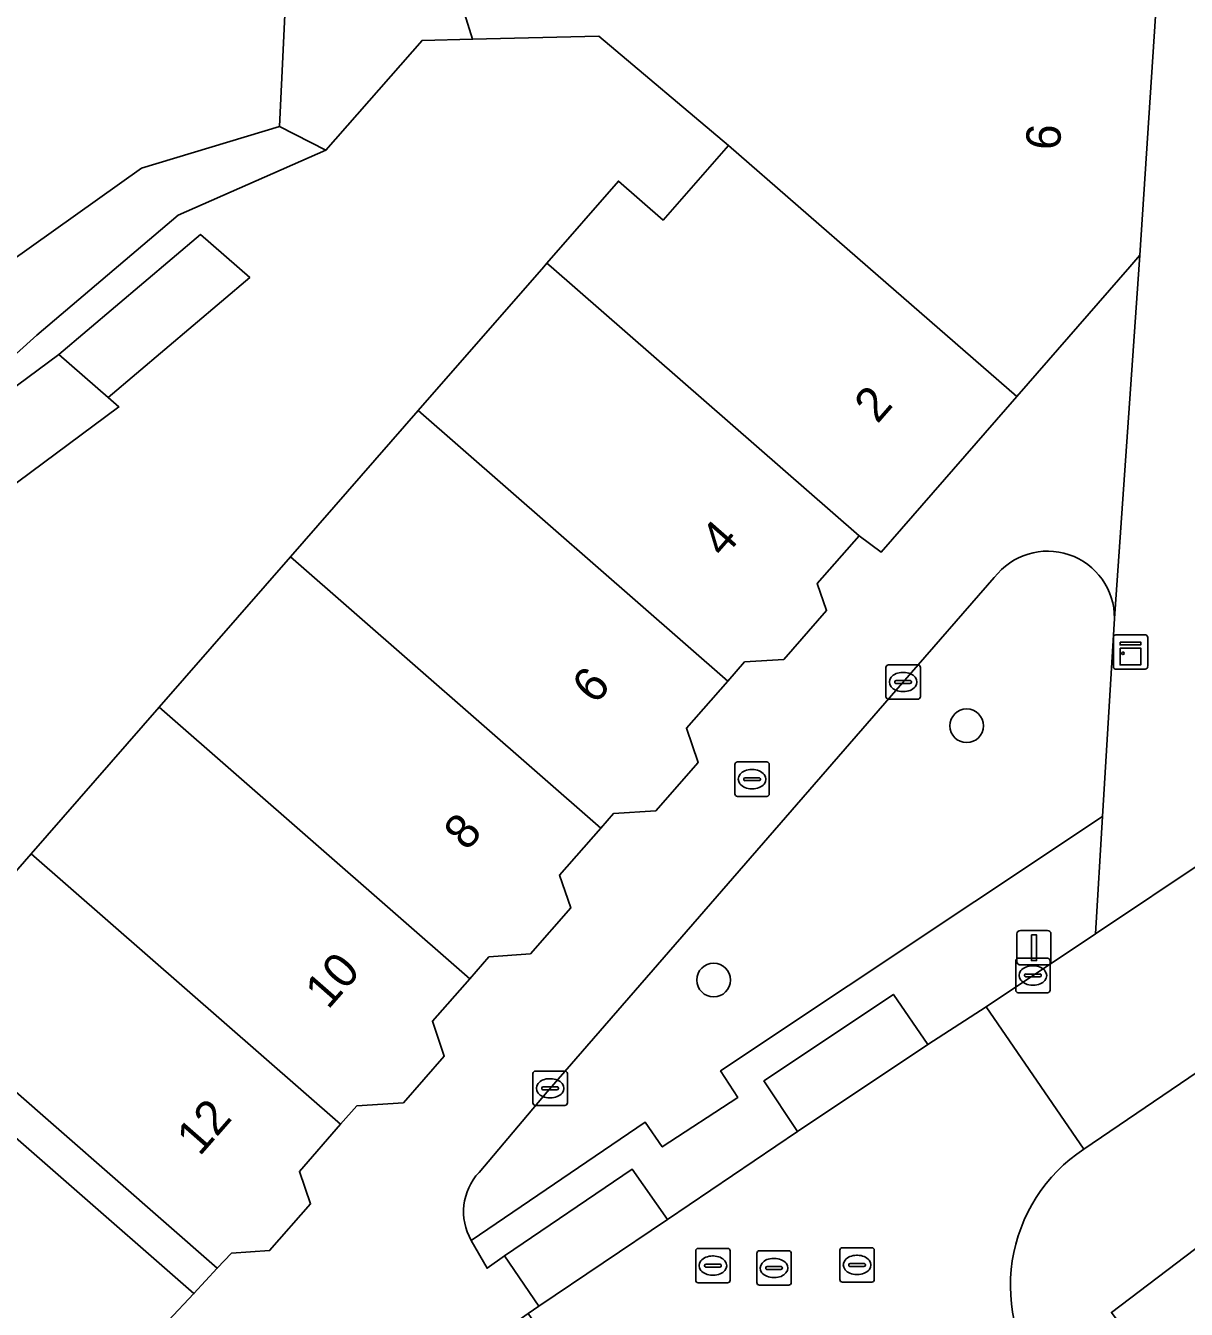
# Model space of a CAD drawing. Extents: x 159960 to 160866, y 382700 to 383354.
# Drawn here: x 160544.94 to 160578.69, y 382969.69 to 383007.01 of the extents above; entities that cross this region are included whole.
import ezdxf

# ---------------------------------------------------------------- set-up
doc = ezdxf.new("R2010")
doc.units = 0
for name, color, linetype in [('IMGEO_Boom', 7, 'Continuous'), ('IMGEO_Brandkraan', 7, 'Continuous'), ('IMGEO_Erf', 7, 'Continuous'), ('IMGEO_Groenvoorziening', 7, 'Continuous'), ('IMGEO_Kast', 7, 'Continuous'), ('IMGEO_Kolk', 7, 'Continuous'), ('IMGEO_Lichtmast', 7, 'Continuous'), ('IMGEO_Pand', 7, 'Continuous'), ('IMGEO_Pand_nummerreeks', 7, 'Continuous'), ('IMGEO_Pand_overbouw', 7, 'Continuous'), ('IMGEO_Parkeervlak_open', 7, 'Continuous'), ('IMGEO_Rijbaan_lokaal_open', 7, 'Continuous'), ('IMGEO_Rioolput', 7, 'Continuous'), ('IMGEO_Voetpad_open', 7, 'Continuous')]:
    doc.layers.add(name, color=color, linetype=linetype)

msp = doc.modelspace()

# ---------------------------------------------------------------- linework, layer by layer
at = {"layer": 'IMGEO_Boom'}
for centre in [(160572.299, 382986.653), (160564.943, 382979.261)]:
    msp.add_circle(centre, 0.489, dxfattribs=at)
at = {"layer": 'IMGEO_Brandkraan'}
for p, q in [((160565.559, 382984.675), (160565.559, 382985.527)), ((160565.634, 382985.601), (160566.486, 382985.601)), ((160566.047, 382985.381), (160566.072, 382985.381)), ((160566.56, 382985.527), (160566.56, 382984.675)), ((160565.818, 382985.095), (160565.818, 382985.107)), ((160566.256, 382985.058), (160565.858, 382985.058)), ((160565.861, 382985.144), (160566.259, 382985.144)), ((160566.302, 382985.107), (160566.302, 382985.095)), ((160566.486, 382984.601), (160565.634, 382984.601)), ((160566.07, 382984.821), (160566.045, 382984.821))]:
    msp.add_line(p, q, dxfattribs=at)
for points in [[(160565.559, 382984.675), (160565.559, 382985.527)], [(160565.634, 382985.601), (160566.486, 382985.601)], [(160566.56, 382985.527), (160566.56, 382984.675)], [(160566.486, 382984.601), (160565.634, 382984.601)]]:
    msp.add_lwpolyline(points, dxfattribs=at)
for centre, radius, start, end in [((160565.636, 382985.525), 0.0765, 91.552, 178.448), ((160565.636, 382985.525), 0.0765, 91.552, 178.448), ((160566.484, 382985.525), 0.0765, 1.552, 88.448), ((160566.484, 382985.525), 0.0765, 1.552, 88.448), ((160565.858, 382985.104), 0.0403, 85.8775, 175.7526), ((160565.855, 382985.094), 0.0366, 178.938, 274.7102), ((160566.259, 382985.101), 0.043, 264.8664, 352.4533), ((160566.263, 382985.106), 0.0386, 1.7309, 96.639), ((160565.636, 382984.677), 0.0765, 181.552, 268.448), ((160565.636, 382984.677), 0.0765, 181.552, 268.448), ((160566.484, 382984.677), 0.0765, 271.552, 358.448), ((160566.484, 382984.677), 0.0765, 271.552, 358.448)]:
    msp.add_arc(centre, radius, start, end, dxfattribs=at)
for centre, major_axis, ratio, start_param, end_param in [((160566.046, 382985.101), (-0.387, 0.002), 0.722429, 4.712389, 7.853982), ((160566.071, 382985.101), (-0.39, 0.002), 0.717154, 1.570796, 4.712389)]:
    msp.add_ellipse(centre, major_axis=major_axis, ratio=ratio, start_param=start_param, end_param=end_param, dxfattribs=at)
at = {"layer": 'IMGEO_Erf'}
for points in [[(160544.475, 383000.137), (160548.312, 383002.87), (160552.321, 383004.08), (160552.554, 383008.955)], [(160541.479, 382978.777), (160545.105, 382982.931), (160548.824, 382987.191), (160552.642, 382991.565), (160556.356, 382995.82), (160560.005, 383000), (160560.099, 383000.108), (160562.178, 383002.49), (160563.473, 383001.357), (160565.372, 383003.528), (160561.604, 383006.705), (160557.938, 383006.615), (160556.466, 383006.579), (160553.674, 383003.388), (160549.381, 383001.501), (160545.264, 382998.014), (160540.914, 382994.096)]]:
    msp.add_lwpolyline(points, dxfattribs=at)
for points in [[(160532.575, 382987.035), (160536.546, 382990.412), (160540.964, 382994.061), (160541.135, 382993.911), (160545.912, 382997.447), (160550.029, 383000.934), (160551.457, 382999.686), (160547.34, 382996.199), (160547.657, 382995.922), (160542.88, 382992.386), (160543.761, 382991.616), (160539.466, 382987.859), (160539.143, 382988.141), (160535.137, 382984.637)], [(160550.515, 382970.88), (160542.929, 382977.51), (160542.248, 382976.778), (160549.833, 382970.148)]]:
    msp.add_lwpolyline(points, close=True, dxfattribs=at)
at = {"layer": 'IMGEO_Groenvoorziening'}
for points in [[(160573.103, 382990.962), (160570.431, 382987.9), (160560.102, 382976.009), (160558.123, 382973.669)], [(160557.896, 382971.692), (160562.958, 382975.127), (160563.451, 382974.411), (160565.647, 382975.847), (160565.145, 382976.618), (160576.253, 382984.013), (160576.596, 382989.774)]]:
    msp.add_lwpolyline(points, dxfattribs=at)
for centre, radius, start, end in [((160574.652, 382989.786), 1.944, 359.639, 142.7938), ((160559.353, 382972.526), 1.679, 137.0997, 209.8003)]:
    msp.add_arc(centre, radius, start, end, dxfattribs=at)
at = {"layer": 'IMGEO_Kast'}
for p, q in [((160576.564, 382988.373), (160576.564, 382989.214)), ((160576.564, 382989.214), (160576.564, 382988.373)), ((160576.639, 382989.298), (160577.48, 382989.298)), ((160577.48, 382989.298), (160576.639, 382989.298)), ((160577.564, 382989.223), (160577.564, 382988.382)), ((160577.564, 382988.382), (160577.564, 382989.223)), ((160577.489, 382988.298), (160576.648, 382988.298)), ((160576.648, 382988.298), (160577.489, 382988.298))]:
    msp.add_line(p, q, dxfattribs=at)
for points in [[(160576.759, 382989.088), (160577.359, 382989.088), (160577.359, 382989.003), (160576.759, 382989.003), (160576.759, 382989.088)], [(160576.759, 382988.913), (160577.359, 382988.913), (160577.359, 382988.424), (160576.759, 382988.424), (160576.759, 382988.913)]]:
    msp.add_lwpolyline(points, dxfattribs=at)
msp.add_circle((160576.843, 382988.762), 0.0377, dxfattribs=at)
for centre, start, end in [((160576.642, 382989.22), 92.4484, 184.2845), ((160576.642, 382989.22), 92.4484, 184.2845), ((160577.486, 382989.22), 2.4484, 94.2845), ((160577.486, 382989.22), 2.4484, 94.2845), ((160576.642, 382988.376), 182.4484, 274.2845), ((160576.642, 382988.376), 182.4484, 274.2845), ((160577.486, 382988.376), 272.4484, 4.2845), ((160577.486, 382988.376), 272.4484, 4.2845)]:
    msp.add_arc(centre, 0.0779, start, end, dxfattribs=at)
at = {"layer": 'IMGEO_Kolk'}
for p, q in [((160569.952, 382987.5), (160569.952, 382988.352)), ((160570.027, 382988.426), (160570.879, 382988.426)), ((160570.953, 382988.352), (160570.953, 382987.5)), ((160570.211, 382987.92), (160570.211, 382987.932)), ((160570.254, 382987.969), (160570.652, 382987.969)), ((160570.44, 382988.206), (160570.465, 382988.206)), ((160570.695, 382987.932), (160570.695, 382987.92)), ((160570.649, 382987.883), (160570.251, 382987.883)), ((160570.463, 382987.646), (160570.438, 382987.646)), ((160570.879, 382987.426), (160570.027, 382987.426)), ((160573.726, 382978.968), (160573.726, 382979.82)), ((160573.801, 382979.894), (160574.653, 382979.894)), ((160574.727, 382979.82), (160574.727, 382978.968)), ((160573.985, 382979.388), (160573.985, 382979.4)), ((160574.423, 382979.351), (160574.025, 382979.351)), ((160574.028, 382979.437), (160574.426, 382979.437)), ((160574.214, 382979.674), (160574.239, 382979.674)), ((160574.469, 382979.4), (160574.469, 382979.388)), ((160574.237, 382979.114), (160574.212, 382979.114)), ((160574.653, 382978.894), (160573.801, 382978.894)), ((160559.69, 382975.688), (160559.69, 382976.54)), ((160559.765, 382976.614), (160560.617, 382976.614)), ((160560.178, 382976.394), (160560.203, 382976.394)), ((160560.691, 382976.54), (160560.691, 382975.688)), ((160559.949, 382976.108), (160559.949, 382976.12)), ((160560.387, 382976.071), (160559.989, 382976.071)), ((160559.992, 382976.157), (160560.39, 382976.157)), ((160560.433, 382976.12), (160560.433, 382976.108)), ((160560.617, 382975.614), (160559.765, 382975.614)), ((160560.201, 382975.834), (160560.176, 382975.834))]:
    msp.add_line(p, q, dxfattribs=at)
for points in [[(160569.952, 382987.5), (160569.952, 382988.352)], [(160570.027, 382988.426), (160570.879, 382988.426)], [(160570.953, 382988.352), (160570.953, 382987.5)], [(160570.879, 382987.426), (160570.027, 382987.426)], [(160573.726, 382978.968), (160573.726, 382979.82)], [(160573.801, 382979.894), (160574.653, 382979.894)], [(160574.727, 382979.82), (160574.727, 382978.968)], [(160574.653, 382978.894), (160573.801, 382978.894)], [(160559.69, 382975.688), (160559.69, 382976.54)], [(160559.765, 382976.614), (160560.617, 382976.614)], [(160560.691, 382976.54), (160560.691, 382975.688)], [(160560.617, 382975.614), (160559.765, 382975.614)]]:
    msp.add_lwpolyline(points, dxfattribs=at)
for centre, radius, start, end in [((160570.029, 382988.35), 0.0765, 91.552, 178.448), ((160570.029, 382988.35), 0.0765, 91.552, 178.448), ((160570.877, 382988.35), 0.0765, 1.552, 88.448), ((160570.877, 382988.35), 0.0765, 1.552, 88.448), ((160570.251, 382987.929), 0.0403, 85.8775, 175.7526), ((160570.248, 382987.919), 0.0366, 178.938, 274.7102), ((160570.652, 382987.926), 0.043, 264.8664, 352.4533), ((160570.656, 382987.931), 0.0386, 1.7309, 96.639), ((160570.029, 382987.502), 0.0765, 181.552, 268.448), ((160570.029, 382987.502), 0.0765, 181.552, 268.448), ((160570.877, 382987.502), 0.0765, 271.552, 358.448), ((160570.877, 382987.502), 0.0765, 271.552, 358.448), ((160573.803, 382979.818), 0.0765, 91.552, 178.448), ((160573.803, 382979.818), 0.0765, 91.552, 178.448), ((160574.651, 382979.818), 0.0765, 1.552, 88.448), ((160574.651, 382979.818), 0.0765, 1.552, 88.448), ((160574.025, 382979.397), 0.0403, 85.8775, 175.7526), ((160574.022, 382979.387), 0.0366, 178.938, 274.7102), ((160574.426, 382979.394), 0.043, 264.8664, 352.4533), ((160574.43, 382979.399), 0.0386, 1.7309, 96.639), ((160573.803, 382978.97), 0.0765, 181.552, 268.448), ((160573.803, 382978.97), 0.0765, 181.552, 268.448), ((160574.651, 382978.97), 0.0765, 271.552, 358.448), ((160574.651, 382978.97), 0.0765, 271.552, 358.448), ((160559.767, 382976.538), 0.0765, 91.552, 178.448), ((160559.767, 382976.538), 0.0765, 91.552, 178.448), ((160560.615, 382976.538), 0.0765, 1.552, 88.448), ((160560.615, 382976.538), 0.0765, 1.552, 88.448), ((160559.989, 382976.117), 0.0403, 85.8775, 175.7526), ((160559.986, 382976.107), 0.0366, 178.938, 274.7102), ((160560.39, 382976.114), 0.043, 264.8664, 352.4533), ((160560.394, 382976.119), 0.0386, 1.7309, 96.639), ((160559.767, 382975.69), 0.0765, 181.552, 268.448), ((160559.767, 382975.69), 0.0765, 181.552, 268.448), ((160560.615, 382975.69), 0.0765, 271.552, 358.448), ((160560.615, 382975.69), 0.0765, 271.552, 358.448)]:
    msp.add_arc(centre, radius, start, end, dxfattribs=at)
for centre, major_axis, ratio, start_param, end_param in [((160570.439, 382987.926), (-0.387, 0.002), 0.722429, 4.712389, 7.853982), ((160570.464, 382987.926), (-0.39, 0.002), 0.717154, 1.570796, 4.712389), ((160574.213, 382979.394), (-0.387, 0.002), 0.722429, 4.712389, 7.853982), ((160574.238, 382979.394), (-0.39, 0.002), 0.717154, 1.570796, 4.712389), ((160560.177, 382976.114), (-0.387, 0.002), 0.722429, 4.712389, 7.853982), ((160560.202, 382976.114), (-0.39, 0.002), 0.717154, 1.570796, 4.712389)]:
    msp.add_ellipse(centre, major_axis=major_axis, ratio=ratio, start_param=start_param, end_param=end_param, dxfattribs=at)
at = {"layer": 'IMGEO_Lichtmast'}
for p, q in [((160573.76, 382979.8), (160573.76, 382980.6)), ((160573.76, 382980.6), (160573.76, 382979.8)), ((160573.86, 382980.7), (160574.65, 382980.7)), ((160574.65, 382980.7), (160573.86, 382980.7)), ((160574.75, 382980.6), (160574.75, 382979.8)), ((160574.75, 382979.8), (160574.75, 382980.6)), ((160574.65, 382979.7), (160573.86, 382979.7)), ((160573.86, 382979.7), (160574.65, 382979.7))]:
    msp.add_line(p, q, dxfattribs=at)
msp.add_lwpolyline([(160574.18, 382980.575), (160574.33, 382980.575), (160574.33, 382979.825), (160574.18, 382979.825), (160574.18, 382980.575)], dxfattribs=at)
for centre, start, end in [((160573.86, 382980.6), 90, 180), ((160573.86, 382980.6), 90, 180), ((160574.65, 382980.6), 0, 90), ((160574.65, 382980.6), 360, 90), ((160573.86, 382979.8), 180, 270), ((160573.86, 382979.8), 180, 270), ((160574.65, 382979.8), 270, 0), ((160574.65, 382979.8), 270, 0)]:
    msp.add_arc(centre, 0.1, start, end, dxfattribs=at)
at = {"layer": 'IMGEO_Pand'}
for points in [[(160553.674, 383003.388), (160556.466, 383006.579), (160557.938, 383006.615), (160557.314, 383008.611), (160552.554, 383008.955), (160552.321, 383004.08)], [(160577.787, 383007.28), (160577.307, 383007.311), (160568.267, 383007.894), (160557.314, 383008.611), (160557.938, 383006.615), (160561.604, 383006.705), (160565.372, 383003.528), (160569.423, 383000), (160573.756, 382996.227), (160577.042, 383000), (160577.337, 383000.339)], [(160569.171, 382992.179), (160569.816, 382991.703), (160573.756, 382996.227), (160569.423, 383000), (160565.372, 383003.528), (160563.473, 383001.357), (160562.178, 383002.49), (160560.099, 383000.108), (160560.223, 383000)], [(160545.912, 382997.447), (160547.34, 382996.199), (160551.457, 382999.686), (160550.029, 383000.934)], [(160569.171, 382992.179), (160560.223, 383000), (160560.099, 383000.108), (160560.005, 383000), (160556.356, 382995.82), (160565.354, 382987.953), (160565.841, 382988.51), (160566.98, 382988.585), (160568.226, 382990.008), (160567.958, 382990.793)], [(160547.34, 382996.199), (160545.912, 382997.447), (160541.135, 382993.911), (160542.88, 382992.386), (160547.657, 382995.922)], [(160561.662, 382983.681), (160562.029, 382984.1), (160563.266, 382984.182), (160564.494, 382985.585), (160564.154, 382986.582), (160565.354, 382987.953), (160556.356, 382995.82), (160552.642, 382991.565)], [(160638.396, 382970.297), (160596.782, 382973.814), (160598.307, 382991.758), (160591.84, 382992.307), (160590.754, 382979.528), (160583.117, 382973.762), (160581.519, 382972.556), (160581.095, 382973.078), (160576.509, 382969.597), (160576.88, 382969.1), (160580.22, 382964.62), (160580.469, 382964.782), (160582.22, 382962.406), (160583.279, 382960.97), (160582.95, 382960.705), (160588.123, 382953.831), (160602.645, 382964.701), (160637.67, 382961.705)], [(160561.662, 382983.681), (160552.642, 382991.565), (160548.824, 382987.191), (160557.853, 382979.299), (160558.413, 382979.94), (160559.619, 382980.02), (160560.792, 382981.36), (160560.467, 382982.315)], [(160557.853, 382979.299), (160548.824, 382987.191), (160545.105, 382982.931), (160554.1, 382975.067), (160554.568, 382975.602), (160555.927, 382975.692), (160557.114, 382977.049), (160556.769, 382978.061)], [(160545.105, 382982.931), (160541.479, 382978.777), (160542.929, 382977.51), (160550.515, 382970.88), (160550.924, 382971.32), (160552.035, 382971.394), (160553.225, 382972.754), (160552.903, 382973.699), (160554.1, 382975.067)], [(160542.248, 382976.778), (160539.98, 382978.761), (160536.898, 382976.678), (160538.403, 382974.45), (160536.607, 382973.237), (160542.83, 382964.001), (160548.525, 382967.83), (160547.997, 382968.615), (160549.091, 382969.35), (160549.833, 382970.148)]]:
    msp.add_lwpolyline(points, close=True, dxfattribs=at)
at = {"layer": 'IMGEO_Pand_overbouw'}
msp.add_lwpolyline([(160550.515, 382970.88), (160542.929, 382977.51), (160542.248, 382976.778), (160549.833, 382970.148)], close=True, dxfattribs=at)
at = {"layer": 'IMGEO_Parkeervlak_open'}
for points in [[(160567.386, 382974.857), (160571.166, 382977.385), (160570.168, 382978.845), (160566.407, 382976.329)], [(160563.601, 382972.301), (160562.575, 382973.767), (160558.867, 382971.244), (160559.862, 382969.779)]]:
    msp.add_lwpolyline(points, close=True, dxfattribs=at)
at = {"layer": 'IMGEO_Rijbaan_lokaal_open'}
for points in [[(160579.348, 382982.812), (160576.044, 382980.606), (160572.866, 382978.485), (160575.706, 382974.347), (160582.322, 382978.839)], [(160575.706, 382974.347), (160572.866, 382978.485), (160571.166, 382977.385), (160567.386, 382974.857), (160563.601, 382972.301), (160559.862, 382969.779), (160559.548, 382969.562), (160561.566, 382966.661)]]:
    msp.add_lwpolyline(points, dxfattribs=at)
msp.add_arc((160578.34, 382970.373), 4.768, 123.5387, 219.0787, dxfattribs=at)
at = {"layer": 'IMGEO_Rioolput'}
for p, q in [((160564.423, 382970.533), (160564.423, 382971.385)), ((160564.498, 382971.459), (160565.35, 382971.459)), ((160564.911, 382971.239), (160564.936, 382971.239)), ((160565.424, 382971.385), (160565.424, 382970.533)), ((160566.198, 382970.464), (160566.198, 382971.316)), ((160566.273, 382971.39), (160567.125, 382971.39)), ((160566.686, 382971.17), (160566.711, 382971.17)), ((160567.199, 382971.316), (160567.199, 382970.464)), ((160568.613, 382970.553), (160568.613, 382971.405)), ((160568.688, 382971.479), (160569.54, 382971.479)), ((160569.101, 382971.259), (160569.126, 382971.259)), ((160569.614, 382971.405), (160569.614, 382970.553)), ((160564.682, 382970.953), (160564.682, 382970.965)), ((160565.12, 382970.916), (160564.722, 382970.916)), ((160564.725, 382971.002), (160565.123, 382971.002)), ((160565.166, 382970.965), (160565.166, 382970.953)), ((160566.457, 382970.884), (160566.457, 382970.896)), ((160566.895, 382970.847), (160566.497, 382970.847)), ((160566.5, 382970.933), (160566.898, 382970.933)), ((160566.941, 382970.896), (160566.941, 382970.884)), ((160568.872, 382970.973), (160568.872, 382970.985)), ((160569.31, 382970.936), (160568.912, 382970.936)), ((160568.915, 382971.022), (160569.313, 382971.022)), ((160569.356, 382970.985), (160569.356, 382970.973)), ((160565.35, 382970.459), (160564.498, 382970.459)), ((160564.934, 382970.679), (160564.909, 382970.679)), ((160567.125, 382970.39), (160566.273, 382970.39)), ((160566.709, 382970.61), (160566.684, 382970.61)), ((160569.54, 382970.479), (160568.688, 382970.479)), ((160569.124, 382970.699), (160569.099, 382970.699))]:
    msp.add_line(p, q, dxfattribs=at)
for points in [[(160564.423, 382970.533), (160564.423, 382971.385)], [(160564.498, 382971.459), (160565.35, 382971.459)], [(160565.424, 382971.385), (160565.424, 382970.533)], [(160566.198, 382970.464), (160566.198, 382971.316)], [(160566.273, 382971.39), (160567.125, 382971.39)], [(160567.199, 382971.316), (160567.199, 382970.464)], [(160568.613, 382970.553), (160568.613, 382971.405)], [(160568.688, 382971.479), (160569.54, 382971.479)], [(160569.614, 382971.405), (160569.614, 382970.553)], [(160565.35, 382970.459), (160564.498, 382970.459)], [(160567.125, 382970.39), (160566.273, 382970.39)], [(160569.54, 382970.479), (160568.688, 382970.479)]]:
    msp.add_lwpolyline(points, dxfattribs=at)
for centre, radius, start, end in [((160564.5, 382971.383), 0.0765, 91.552, 178.448), ((160564.5, 382971.383), 0.0765, 91.552, 178.448), ((160565.348, 382971.383), 0.0765, 1.552, 88.448), ((160565.348, 382971.383), 0.0765, 1.552, 88.448), ((160566.275, 382971.314), 0.0765, 91.552, 178.448), ((160566.275, 382971.314), 0.0765, 91.552, 178.448), ((160567.123, 382971.314), 0.0765, 1.552, 88.448), ((160567.123, 382971.314), 0.0765, 1.552, 88.448), ((160568.69, 382971.403), 0.0765, 91.552, 178.448), ((160568.69, 382971.403), 0.0765, 91.552, 178.448), ((160569.538, 382971.403), 0.0765, 1.552, 88.448), ((160569.538, 382971.403), 0.0765, 1.552, 88.448), ((160564.722, 382970.962), 0.0403, 85.8775, 175.7526), ((160564.719, 382970.952), 0.0366, 178.938, 274.7102), ((160565.123, 382970.959), 0.043, 264.8664, 352.4533), ((160565.127, 382970.964), 0.0386, 1.7309, 96.639), ((160566.497, 382970.893), 0.0403, 85.8775, 175.7526), ((160566.494, 382970.883), 0.0366, 178.938, 274.7102), ((160566.898, 382970.89), 0.043, 264.8664, 352.4533), ((160566.902, 382970.895), 0.0386, 1.7309, 96.639), ((160568.912, 382970.982), 0.0403, 85.8775, 175.7526), ((160568.909, 382970.972), 0.0366, 178.938, 274.7102), ((160569.313, 382970.979), 0.043, 264.8664, 352.4533), ((160569.317, 382970.984), 0.0386, 1.7309, 96.639), ((160564.5, 382970.535), 0.0765, 181.552, 268.448), ((160564.5, 382970.535), 0.0765, 181.552, 268.448), ((160565.348, 382970.535), 0.0765, 271.552, 358.448), ((160565.348, 382970.535), 0.0765, 271.552, 358.448), ((160566.275, 382970.466), 0.0765, 181.552, 268.448), ((160566.275, 382970.466), 0.0765, 181.552, 268.448), ((160567.123, 382970.466), 0.0765, 271.552, 358.448), ((160567.123, 382970.466), 0.0765, 271.552, 358.448), ((160568.69, 382970.555), 0.0765, 181.552, 268.448), ((160568.69, 382970.555), 0.0765, 181.552, 268.448), ((160569.538, 382970.555), 0.0765, 271.552, 358.448), ((160569.538, 382970.555), 0.0765, 271.552, 358.448)]:
    msp.add_arc(centre, radius, start, end, dxfattribs=at)
for centre, major_axis, ratio, start_param, end_param in [((160564.91, 382970.959), (-0.387, 0.002), 0.722429, 4.712389, 7.853982), ((160564.935, 382970.959), (-0.39, 0.002), 0.717154, 1.570796, 4.712389), ((160566.685, 382970.89), (-0.387, 0.002), 0.722429, 4.712389, 7.853982), ((160566.71, 382970.89), (-0.39, 0.002), 0.717154, 1.570796, 4.712389), ((160569.1, 382970.979), (-0.387, 0.002), 0.722429, 4.712389, 7.853982), ((160569.125, 382970.979), (-0.39, 0.002), 0.717154, 1.570796, 4.712389)]:
    msp.add_ellipse(centre, major_axis=major_axis, ratio=ratio, start_param=start_param, end_param=end_param, dxfattribs=at)
at = {"layer": 'IMGEO_Voetpad_open'}
for points in [[(160579.47, 382994.451), (160579.844, 383000), (160581.492, 383024.467), (160578.837, 383023.83), (160578.759, 383022.622), (160578.269, 383021.887), (160578.153, 383020.102), (160578.054, 383018.571), (160578.483, 383018.083), (160578.389, 383016.637), (160577.866, 383016.178), (160577.679, 383013.292), (160577.519, 383010.814), (160577.986, 383010.283), (160577.882, 383008.671), (160577.379, 383008.422), (160577.307, 383007.311), (160577.787, 383007.28), (160577.337, 383000.339), (160576.596, 382989.774), (160576.253, 382984.013), (160576.044, 382980.606), (160579.348, 382982.812)], [(160540.914, 382994.096), (160545.264, 382998.014), (160549.381, 383001.501), (160553.674, 383003.388), (160552.321, 383004.08), (160548.312, 383002.87), (160544.475, 383000.137)], [(160576.596, 382989.774), (160577.337, 383000.339), (160577.042, 383000), (160573.756, 382996.227), (160569.816, 382991.703), (160569.171, 382992.179), (160567.958, 382990.793), (160568.226, 382990.008), (160566.98, 382988.585), (160565.841, 382988.51), (160565.354, 382987.953), (160564.154, 382986.582), (160564.494, 382985.585), (160563.266, 382984.182), (160562.029, 382984.1), (160561.662, 382983.681), (160560.467, 382982.315), (160560.792, 382981.36), (160559.619, 382980.02), (160558.413, 382979.94), (160557.853, 382979.299), (160556.769, 382978.061), (160557.114, 382977.049), (160555.927, 382975.692), (160554.568, 382975.602), (160554.1, 382975.067), (160552.903, 382973.699), (160553.225, 382972.754), (160552.035, 382971.394), (160550.924, 382971.32), (160550.515, 382970.88), (160549.833, 382970.148), (160549.091, 382969.35)], [(160558.123, 382973.669), (160560.102, 382976.009), (160570.431, 382987.9), (160573.103, 382990.962)], [(160582.322, 382978.839), (160575.706, 382974.347)], [(160576.509, 382969.597), (160581.095, 382973.078)], [(160558.21, 382968.628), (160559.548, 382969.562), (160559.862, 382969.779), (160558.867, 382971.244), (160558.359, 382970.884), (160557.896, 382971.692)]]:
    msp.add_lwpolyline(points, dxfattribs=at)
msp.add_lwpolyline([(160567.386, 382974.857), (160566.407, 382976.329), (160570.168, 382978.845), (160571.166, 382977.385), (160572.866, 382978.485), (160576.044, 382980.606), (160576.253, 382984.013), (160565.145, 382976.618), (160565.647, 382975.847), (160563.451, 382974.411), (160562.958, 382975.127), (160557.896, 382971.692), (160558.359, 382970.884), (160558.867, 382971.244), (160562.575, 382973.767), (160563.601, 382972.301)], close=True, dxfattribs=at)
for centre, radius, start, end in [((160574.652, 382989.786), 1.944, 359.639, 142.7938), ((160578.34, 382970.373), 4.768, 123.5387, 219.0787), ((160559.353, 382972.526), 1.679, 137.0997, 209.8003)]:
    msp.add_arc(centre, radius, start, end, dxfattribs=at)

# ---------------------------------------------------------------- texts
at = {"layer": 'IMGEO_Pand_nummerreeks'}
for s, rotation, p in [('6', 86.2932, (160575.008, 383003.37)), ('2', 48.947, (160569.704, 382995.411)), ('4', 48.784, (160565.229, 382991.502)), ('6', 48.784, (160561.498, 382987.242)), ('8', 48.784, (160557.768, 382982.985)), ('10', 48.784, (160553.734, 382978.379)), ('12', 48.784, (160549.999, 382974.115))]:
    msp.add_text(s, height=1, rotation=rotation, dxfattribs=at).set_placement(p)

doc.saveas('drawing.dxf')
